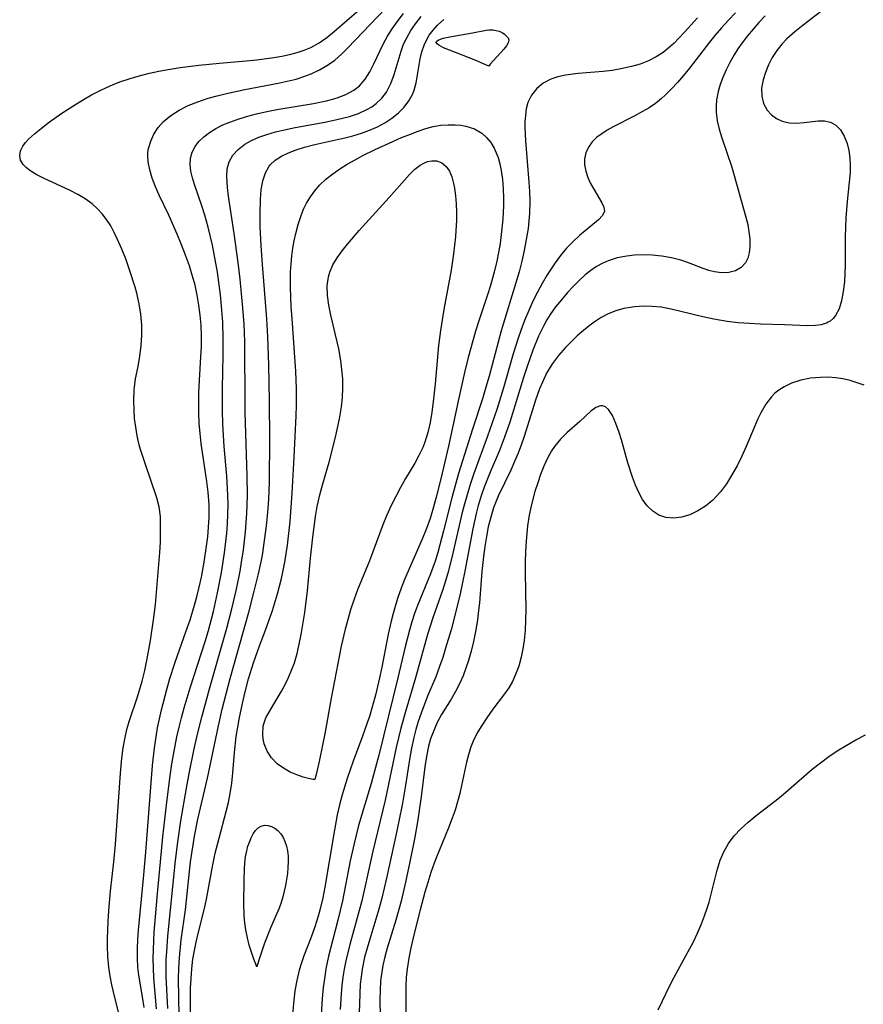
# Model space of a CAD drawing. Header units: inches. Extents: x 1073367 to 1082519, y 1569854 to 1574957.
# Tile 296 of 565: x 1080438 to 1080583, y 1571847 to 1572017. Entities that reach past the tile are written whole.
import ezdxf

# ---------------------------------------------------------------- set-up
doc = ezdxf.new("R2010")
doc.units = ezdxf.units.IN
doc.header["$MEASUREMENT"] = 0
doc.layers.add('CGG_CurvaNivelLidar_v1', color=7, linetype='Continuous', lineweight=30, true_color=0x008008)

msp = doc.modelspace()

# ---------------------------------------------------------------- linework, layer by layer
at = {"layer": 'CGG_CurvaNivelLidar_v1'}
for points in [[(1080454.6159, 1571845.9752, 75.5), (1080453.9114, 1571848.6773, 75.5), (1080453.4582, 1571850.6239, 75.5), (1080453.1698, 1571852.1365, 75.5), (1080452.9475, 1571853.6791, 75.5), (1080452.7882, 1571855.5126, 75.5), (1080452.7188, 1571857.3722, 75.5), (1080452.7111, 1571858.5128, 75.5), (1080452.8064, 1571861.5569, 75.5), (1080452.9367, 1571863.4622, 75.5), (1080453.2485, 1571866.7827, 75.5), (1080453.8011, 1571871.8364, 75.5), (1080454.0906, 1571874.8679, 75.5), (1080454.4567, 1571879.7181, 75.5), (1080454.9373, 1571887.1477, 75.5), (1080455.186, 1571889.7503, 75.5), (1080455.4224, 1571891.5237, 75.5), (1080455.7372, 1571893.2759, 75.5), (1080456.0643, 1571894.675, 75.5), (1080456.4546, 1571896.0548, 75.5), (1080457.8962, 1571900.3034, 75.5), (1080458.708, 1571903.0287, 75.5), (1080459.1577, 1571904.8413, 75.5), (1080459.5202, 1571906.5649, 75.5), (1080460.1264, 1571910.0462, 75.5), (1080460.6625, 1571913.5818, 75.5), (1080460.9861, 1571916.2751, 75.5), (1080461.7363, 1571925.2262, 75.5), (1080461.8432, 1571927.001, 75.5), (1080461.8823, 1571928.3959, 75.5), (1080461.8855, 1571929.7637, 75.5), (1080461.8329, 1571931.4481, 75.5), (1080461.6373, 1571933.0805, 75.5), (1080461.2423, 1571934.6301, 75.5), (1080459.1995, 1571940.5615, 75.5), (1080458.419, 1571943.0071, 75.5), (1080458.1915, 1571943.8158, 75.5), (1080457.8369, 1571945.3341, 75.5), (1080457.5776, 1571946.8465, 75.5), (1080457.399, 1571948.3689, 75.5), (1080457.2941, 1571949.8924, 75.5), (1080457.2595, 1571951.4082, 75.5), (1080457.3264, 1571953.2662, 75.5), (1080457.4263, 1571954.2217, 75.5), (1080457.5689, 1571955.1673, 75.5), (1080457.9826, 1571957.2955, 75.5), (1080458.2878, 1571959.0845, 75.5), (1080458.5112, 1571960.9076, 75.5), (1080458.6307, 1571962.7497, 75.5), (1080458.6209, 1571964.4616, 75.5), (1080458.4708, 1571966.3158, 75.5), (1080458.188, 1571968.1518, 75.5), (1080457.7723, 1571969.9525, 75.5), (1080457.464, 1571970.9978, 75.5), (1080456.5594, 1571973.7984, 75.5), (1080455.8533, 1571975.864, 75.5), (1080455.1797, 1571977.5742, 75.5), (1080454.4481, 1571979.2462, 75.5), (1080453.8819, 1571980.4461, 75.5), (1080453.2666, 1571981.6043, 75.5), (1080452.5673, 1571982.7022, 75.5), (1080451.813, 1571983.6572, 75.5), (1080450.9669, 1571984.5432, 75.5), (1080450.0408, 1571985.3596, 75.5), (1080448.8595, 1571986.2317, 75.5), (1080447.6015, 1571987.0064, 75.5), (1080446.2538, 1571987.7058, 75.5), (1080441.6617, 1571989.7835, 75.5), (1080440.5024, 1571990.3775, 75.5), (1080439.469, 1571991.0083, 75.5), (1080438.7467, 1571991.567, 75.5), (1080438.1705, 1571992.1695, 75.5), (1080437.7263, 1571992.9252, 75.5), (1080437.5587, 1571993.7221, 75.5), (1080437.6913, 1571994.5268, 75.5), (1080438.0851, 1571995.3308, 75.5), (1080438.5372, 1571995.9409, 75.5), (1080439.0945, 1571996.5471, 75.5), (1080440.0992, 1571997.4717, 75.5), (1080441.2466, 1571998.4024, 75.5), (1080442.4955, 1571999.3412, 75.5), (1080444.8606, 1572001.0113, 75.5), (1080447.3678, 1572002.6476, 75.5), (1080448.3998, 1572003.2743, 75.5), (1080449.9641, 1572004.1621, 75.5), (1080451.564, 1572004.9915, 75.5), (1080453.1972, 1572005.7523, 75.5), (1080454.8648, 1572006.4295, 75.5), (1080456.6151, 1572007.0245, 75.5), (1080458.3956, 1572007.5315, 75.5), (1080459.9736, 1572007.9163, 75.5), (1080461.5643, 1572008.2545, 75.5), (1080463.1647, 1572008.5518, 75.5), (1080465.2717, 1572008.8882, 75.5), (1080468.4602, 1572009.3054, 75.5), (1080472.067, 1572009.6667, 75.5), (1080476.6722, 1572010.0581, 75.5), (1080478.4782, 1572010.2448, 75.5), (1080481.4136, 1572010.6342, 75.5), (1080482.7775, 1572010.8694, 75.5), (1080484.1166, 1572011.1513, 75.5), (1080485.4242, 1572011.4939, 75.5), (1080486.6337, 1572011.892, 75.5), (1080487.7991, 1572012.3761, 75.5), (1080489.2544, 1572013.1668, 75.5), (1080490.5952, 1572014.0988, 75.5), (1080491.9196, 1572015.1688, 75.5), (1080498.2817, 1572020.7443, 75.5)], [(1080459.0349, 1571846.7043, 75), (1080458.7619, 1571848.5486, 75), (1080458.1246, 1571852.2921, 75), (1080457.9598, 1571853.6722, 75), (1080457.8685, 1571855.2447, 75), (1080457.8679, 1571856.8408, 75), (1080457.9371, 1571858.4475, 75), (1080458.0556, 1571860.0631, 75), (1080458.9393, 1571868.9465, 75), (1080459.3533, 1571873.4978, 75), (1080460.496, 1571888.4701, 75), (1080460.8169, 1571891.5099, 75), (1080461.0974, 1571893.4352, 75), (1080461.3681, 1571894.9457, 75), (1080462.0451, 1571898.0773, 75), (1080462.9558, 1571901.5821, 75), (1080463.4997, 1571903.4567, 75), (1080464.3381, 1571906.1372, 75), (1080464.7862, 1571907.4671, 75), (1080466.2501, 1571911.537, 75), (1080466.9604, 1571913.616, 75), (1080467.7304, 1571916.1077, 75), (1080468.1345, 1571917.5582, 75), (1080468.557, 1571919.2675, 75), (1080468.9309, 1571920.9882, 75), (1080469.4051, 1571923.5289, 75), (1080469.8214, 1571926.3045, 75), (1080470.0146, 1571927.9534, 75), (1080470.16, 1571929.6032, 75), (1080470.2468, 1571931.2527, 75), (1080470.2656, 1571932.3516, 75), (1080470.2483, 1571933.4494, 75), (1080470.1021, 1571935.6124, 75), (1080469.874, 1571937.4837, 75), (1080468.8673, 1571944.0125, 75), (1080468.6794, 1571945.7743, 75), (1080468.552, 1571947.5457, 75), (1080468.4794, 1571949.3234, 75), (1080468.4593, 1571951.1047, 75), (1080468.4921, 1571952.8868, 75), (1080468.8411, 1571958.9827, 75), (1080468.9114, 1571960.7914, 75), (1080468.9272, 1571962.5999, 75), (1080468.8618, 1571964.4548, 75), (1080468.7175, 1571966.1931, 75), (1080468.4974, 1571967.9249, 75), (1080468.202, 1571969.6472, 75), (1080467.8269, 1571971.3563, 75), (1080467.2367, 1571973.4872, 75), (1080466.8597, 1571974.6601, 75), (1080466.2035, 1571976.5002, 75), (1080465.4917, 1571978.3229, 75), (1080464.7419, 1571980.1291, 75), (1080463.282, 1571983.4147, 75), (1080461.6462, 1571986.8541, 75), (1080461, 1571988.3302, 75), (1080460.441, 1571989.7881, 75), (1080460.0025, 1571991.2198, 75), (1080459.7263, 1571992.615, 75), (1080459.6609, 1571993.686, 75), (1080459.7026, 1571994.2968, 75), (1080459.8076, 1571994.9395, 75), (1080460.1767, 1571996.1982, 75), (1080460.7374, 1571997.4123, 75), (1080461.4762, 1571998.5564, 75), (1080462.3909, 1571999.6009, 75), (1080463.6458, 1572000.6416, 75), (1080465.0802, 1572001.5409, 75), (1080466.6479, 1572002.3229, 75), (1080468.3151, 1572003.0025, 75), (1080470.0918, 1572003.5988, 75), (1080471.6461, 1572004.0422, 75), (1080473.2284, 1572004.4391, 75), (1080476.4427, 1572005.1239, 75), (1080482.1545, 1572006.1841, 75), (1080483.7162, 1572006.5239, 75), (1080485.248, 1572006.9142, 75), (1080486.587, 1572007.3241, 75), (1080487.8844, 1572007.8109, 75), (1080489.3084, 1572008.4847, 75), (1080490.6603, 1572009.2796, 75), (1080491.9331, 1572010.1915, 75), (1080493.103, 1572011.1958, 75), (1080494.2173, 1572012.2789, 75), (1080500.6417, 1572019.0163, 75)], [(1080461.1797, 1571846.475, 74.5), (1080460.7252, 1571851.8614, 74.5), (1080460.6431, 1571853.5166, 74.5), (1080460.6222, 1571855.1809, 74.5), (1080460.6462, 1571856.696, 74.5), (1080460.7862, 1571859.7318, 74.5), (1080460.9841, 1571862.3836, 74.5), (1080461.334, 1571866.3982, 74.5), (1080461.8367, 1571871.8594, 74.5), (1080462.2696, 1571876.1676, 74.5), (1080462.9505, 1571882.144, 74.5), (1080463.5448, 1571886.7072, 74.5), (1080463.8451, 1571888.7544, 74.5), (1080464.376, 1571891.8725, 74.5), (1080464.6862, 1571893.422, 74.5), (1080465.0617, 1571895.0756, 74.5), (1080465.4779, 1571896.7199, 74.5), (1080465.9544, 1571898.4422, 74.5), (1080466.9905, 1571901.8653, 74.5), (1080469.5789, 1571909.8724, 74.5), (1080470.1325, 1571911.7479, 74.5), (1080470.9974, 1571915.0363, 74.5), (1080471.7094, 1571918.2467, 74.5), (1080472.3783, 1571921.7566, 74.5), (1080472.9103, 1571925.1595, 74.5), (1080473.2923, 1571928.5375, 74.5), (1080473.4192, 1571930.1859, 74.5), (1080473.4996, 1571931.8355, 74.5), (1080473.5248, 1571933.4857, 74.5), (1080473.4887, 1571935.1156, 74.5), (1080473.2837, 1571938.3754, 74.5), (1080472.8422, 1571943.5376, 74.5), (1080472.6339, 1571947.3636, 74.5), (1080472.569, 1571949.7033, 74.5), (1080472.5524, 1571953.5192, 74.5), (1080472.6744, 1571959.2546, 74.5), (1080472.6929, 1571962.1264, 74.5), (1080472.6049, 1571964.9554, 74.5), (1080472.4009, 1571967.7402, 74.5), (1080472.1987, 1571969.7088, 74.5), (1080471.6772, 1571973.6145, 74.5), (1080471.1448, 1571976.6959, 74.5), (1080470.8236, 1571978.2658, 74.5), (1080470.0868, 1571981.3613, 74.5), (1080469.5052, 1571983.4434, 74.5), (1080469.0522, 1571984.8746, 74.5), (1080467.7138, 1571988.7018, 74.5), (1080467.358, 1571989.8611, 74.5), (1080467.0959, 1571990.9899, 74.5), (1080466.9647, 1571992.1457, 74.5), (1080467.029, 1571993.2563, 74.5), (1080467.3202, 1571994.2926, 74.5), (1080467.8246, 1571995.2608, 74.5), (1080468.496, 1571996.1248, 74.5), (1080469.3173, 1571996.9168, 74.5), (1080470.3193, 1571997.68, 74.5), (1080471.4337, 1571998.3698, 74.5), (1080472.6407, 1571998.9857, 74.5), (1080473.8323, 1571999.4921, 74.5), (1080475.0757, 1571999.9452, 74.5), (1080476.7171, 1572000.4609, 74.5), (1080478.4058, 1572000.9093, 74.5), (1080480.2155, 1572001.3075, 74.5), (1080481.9557, 1572001.6307, 74.5), (1080488.2426, 1572002.6813, 74.5), (1080490.738, 1572003.2202, 74.5), (1080492.3591, 1572003.684, 74.5), (1080493.8702, 1572004.2638, 74.5), (1080495.2334, 1572005.0036, 74.5), (1080496.1871, 1572005.7458, 74.5), (1080497.195, 1572006.897, 74.5), (1080497.9864, 1572008.1541, 74.5), (1080498.6846, 1572009.5229, 74.5), (1080500.3356, 1572013.0202, 74.5), (1080501.0497, 1572014.3028, 74.5), (1080501.8415, 1572015.5608, 74.5), (1080502.7012, 1572016.7906, 74.5), (1080503.8174, 1572018.2271, 74.5)], [(1080463.1111, 1571846.5396, 74), (1080462.8443, 1571852.0483, 74), (1080462.8299, 1571853.4926, 74), (1080462.8629, 1571854.9416, 74), (1080462.9368, 1571856.3908, 74), (1080463.1457, 1571859.0385, 74), (1080464.4524, 1571872.0568, 74), (1080464.8353, 1571875.263, 74), (1080465.3775, 1571878.9274, 74), (1080466.3244, 1571884.5398, 74), (1080466.8546, 1571887.4027, 74), (1080467.6094, 1571891.0515, 74), (1080468.2563, 1571893.8739, 74), (1080468.9941, 1571896.8086, 74), (1080470.3202, 1571901.7261, 74), (1080473.3108, 1571912.1731, 74), (1080474.1624, 1571915.4741, 74), (1080474.9637, 1571918.9162, 74), (1080475.5922, 1571921.9808, 74), (1080475.8673, 1571923.5413, 74), (1080476.1822, 1571925.6535, 74), (1080476.5352, 1571928.797, 74), (1080476.7626, 1571931.9511, 74), (1080476.8519, 1571935.0836, 74), (1080476.8331, 1571938.4298, 74), (1080476.5016, 1571949.3951, 74), (1080476.4545, 1571952.4141, 74), (1080476.4222, 1571959.6118, 74), (1080476.3887, 1571961.6085, 74), (1080476.2772, 1571964.5913, 74), (1080476.0839, 1571967.4442, 74), (1080475.9253, 1571969.2738, 74), (1080475.6061, 1571972.3806, 74), (1080475.2657, 1571975.2621, 74), (1080474.6014, 1571980.2799, 74), (1080473.594, 1571986.726, 74), (1080473.4012, 1571988.2266, 74), (1080473.283, 1571990.0922, 74), (1080473.3707, 1571991.4159, 74), (1080473.6896, 1571992.6317, 74), (1080474.3381, 1571993.7757, 74), (1080475.2647, 1571994.7814, 74), (1080476.4141, 1571995.6529, 74), (1080477.5628, 1571996.3021, 74), (1080478.8206, 1571996.8582, 74), (1080480.2325, 1571997.3528, 74), (1080481.7143, 1571997.7755, 74), (1080483.246, 1571998.1443, 74), (1080485.1272, 1571998.5361, 74), (1080490.2289, 1571999.4796, 74), (1080492.0852, 1571999.8569, 74), (1080493.2932, 1572000.1388, 74), (1080494.4686, 1572000.457, 74), (1080496.0264, 1572000.9809, 74), (1080497.4727, 1572001.6345, 74), (1080498.3203, 1572002.1366, 74), (1080499.1005, 1572002.7083, 74), (1080500.0623, 1572003.6225, 74), (1080500.8559, 1572004.6669, 74), (1080501.5971, 1572006.1289, 74), (1080502.1647, 1572007.7239, 74), (1080503.3828, 1572011.7377, 74), (1080503.8273, 1572012.9021, 74), (1080504.4078, 1572014.1168, 74), (1080505.09, 1572015.2916, 74), (1080505.8618, 1572016.424, 74), (1080506.8614, 1572017.6832, 74)], [(1080554.5328, 1572017.5024, 73.5), (1080552.3567, 1572015.0673, 73.5), (1080551.2639, 1572013.8856, 73.5), (1080550.5027, 1572013.1204, 73.5), (1080549.715, 1572012.3958, 73.5), (1080548.6093, 1572011.5108, 73.5), (1080547.4317, 1572010.7405, 73.5), (1080546.0767, 1572010.0579, 73.5), (1080544.6468, 1572009.5076, 73.5), (1080543.1603, 1572009.0652, 73.5), (1080541.3338, 1572008.6532, 73.5), (1080539.7945, 1572008.3938, 73.5), (1080538.2433, 1572008.2, 73.5), (1080533.9596, 1572007.8522, 73.5), (1080531.7337, 1572007.5831, 73.5), (1080530.4379, 1572007.3112, 73.5), (1080529.2297, 1572006.9105, 73.5), (1080527.9204, 1572006.2092, 73.5), (1080526.8028, 1572005.2851, 73.5), (1080525.9038, 1572004.15, 73.5), (1080525.2684, 1572002.8399, 73.5), (1080524.9855, 1572001.7812, 73.5), (1080524.8277, 1572000.6541, 73.5), (1080524.7579, 1571999.4704, 73.5), (1080524.7452, 1571998.5011, 73.5), (1080524.8279, 1571996.2498, 73.5), (1080525.4264, 1571989.1194, 73.5), (1080525.5303, 1571987.4885, 73.5), (1080525.5853, 1571985.8569, 73.5), (1080525.5475, 1571983.7129, 73.5), (1080525.4507, 1571982.4204, 73.5), (1080525.3017, 1571981.1326, 73.5), (1080524.9984, 1571979.2264, 73.5), (1080524.6222, 1571977.3294, 73.5), (1080524.2056, 1571975.4951, 73.5), (1080523.7373, 1571973.6714, 73.5), (1080523.3529, 1571972.3233, 73.5), (1080520.6624, 1571963.4404, 73.5), (1080518.5764, 1571955.6332, 73.5), (1080518.0319, 1571953.7216, 73.5), (1080517.4091, 1571951.7236, 73.5), (1080515.6811, 1571946.5022, 73.5), (1080513.3147, 1571938.8741, 73.5), (1080512.2094, 1571934.8946, 73.5), (1080510.7152, 1571928.9344, 73.5), (1080509.713, 1571925.2239, 73.5), (1080509.252, 1571923.7244, 73.5), (1080508.4827, 1571921.546, 73.5), (1080506.241, 1571916.1017, 73.5), (1080505.7255, 1571914.7021, 73.5), (1080505.2571, 1571913.2832, 73.5), (1080504.8336, 1571911.8429, 73.5), (1080504.084, 1571908.9251, 73.5), (1080502.8369, 1571903.5887, 73.5), (1080499.5409, 1571890.2782, 73.5), (1080498.2065, 1571885.3682, 73.5), (1080496.0526, 1571878.0905, 73.5), (1080495.2675, 1571875.0379, 73.5), (1080494.6174, 1571872.0263, 73.5), (1080493.2532, 1571865.101, 73.5), (1080492.4625, 1571861.7808, 73.5), (1080491.5899, 1571858.4709, 73.5), (1080490.8694, 1571855.5502, 73.5), (1080490.4212, 1571853.3752, 73.5), (1080490.2062, 1571852.0633, 73.5), (1080489.9586, 1571850.1784, 73.5), (1080489.7661, 1571848.2834, 73.5), (1080489.5074, 1571844.4742, 73.5)], [(1080561.0845, 1572018.3461, 74), (1080559.873, 1572017.0758, 74), (1080558.6924, 1572015.7755, 74), (1080557.5577, 1572014.4521, 74), (1080556.6036, 1572013.2655, 74), (1080553.1782, 1572008.8117, 74), (1080552.1135, 1572007.5129, 74), (1080551.0867, 1572006.3345, 74), (1080550.0312, 1572005.2034, 74), (1080548.9446, 1572004.1307, 74), (1080548.3297, 1572003.5706, 74), (1080547.2678, 1572002.7102, 74), (1080546.183, 1572001.9647, 74), (1080545.0537, 1572001.2857, 74), (1080543.6079, 1572000.5012, 74), (1080539.9937, 1571998.6765, 74), (1080538.9775, 1571998.109, 74), (1080538.0063, 1571997.4853, 74), (1080537.1308, 1571996.8078, 74), (1080536.3778, 1571996.0652, 74), (1080535.72, 1571995.1594, 74), (1080535.264, 1571994.1818, 74), (1080535.0321, 1571993.1544, 74), (1080535.0412, 1571992.0882, 74), (1080535.2535, 1571991.0127, 74), (1080535.6201, 1571989.9485, 74), (1080536.1001, 1571988.9091, 74), (1080536.643, 1571987.9154, 74), (1080538.055, 1571985.563, 74), (1080538.3903, 1571984.8136, 74), (1080538.4624, 1571984.1269, 74), (1080538.1251, 1571983.3837, 74), (1080537.4269, 1571982.6384, 74), (1080534.1909, 1571979.9442, 74), (1080533.0011, 1571978.8465, 74), (1080531.941, 1571977.7161, 74), (1080530.9243, 1571976.4863, 74), (1080529.9526, 1571975.1761, 74), (1080528.6226, 1571973.1483, 74), (1080527.7504, 1571971.6636, 74), (1080526.9225, 1571970.138, 74), (1080526.1403, 1571968.5782, 74), (1080525.4085, 1571966.9874, 74), (1080524.692, 1571965.2673, 74), (1080524.0336, 1571963.5202, 74), (1080523.5735, 1571962.1913, 74), (1080522.7276, 1571959.506, 74), (1080521.0473, 1571953.6307, 74), (1080519.8982, 1571949.8778, 74), (1080518.3222, 1571945.2873, 74), (1080515.9614, 1571938.8547, 74), (1080515.3161, 1571936.9796, 74), (1080514.7598, 1571935.1953, 74), (1080514.2563, 1571933.3957, 74), (1080513.873, 1571931.8786, 74), (1080512.3182, 1571925.0787, 74), (1080511.5497, 1571922.0458, 74), (1080511.0989, 1571920.4948, 74), (1080510.568, 1571918.8548, 74), (1080508.8651, 1571913.9713, 74), (1080507.963, 1571911.0942, 74), (1080505.8852, 1571903.6107, 74), (1080504.1859, 1571897.974, 74), (1080503.3415, 1571894.9403, 74), (1080502.5494, 1571891.5852, 74), (1080500.617, 1571882.4893, 74), (1080498.4912, 1571873.7003, 74), (1080496.5899, 1571865.1386, 74), (1080495.8223, 1571862.1683, 74), (1080494.5262, 1571857.6134, 74), (1080493.826, 1571854.7842, 74), (1080493.5458, 1571853.357, 74), (1080493.3299, 1571851.9436, 74), (1080493.1647, 1571850.521, 74), (1080493.0389, 1571849.091, 74), (1080492.8803, 1571846.3478, 74)], [(1080566.2451, 1572017.8056, 74.5), (1080565.143, 1572016.6689, 74.5), (1080564.1221, 1572015.5407, 74.5), (1080563.1495, 1572014.3782, 74.5), (1080562.2372, 1572013.1771, 74.5), (1080561.5248, 1572012.1337, 74.5), (1080560.8602, 1572011.0658, 74.5), (1080560.1337, 1572009.7818, 74.5), (1080559.4755, 1572008.4766, 74.5), (1080558.8973, 1572007.153, 74.5), (1080558.4605, 1572005.9556, 74.5), (1080558.1119, 1572004.7477, 74.5), (1080557.8404, 1572003.33, 74.5), (1080557.7545, 1572002.2569, 74.5), (1080557.7736, 1572001.1774, 74.5), (1080557.9588, 1571999.7128, 74.5), (1080558.2867, 1571998.2449, 74.5), (1080558.7131, 1571996.772, 74.5), (1080560.4411, 1571991.6909, 74.5), (1080560.8784, 1571990.2808, 74.5), (1080562.9048, 1571983.0879, 74.5), (1080563.2017, 1571981.8015, 74.5), (1080563.4239, 1571980.5403, 74.5), (1080563.5572, 1571979.3187, 74.5), (1080563.5787, 1571977.9523, 74.5), (1080563.473, 1571976.9194, 74.5), (1080563.2342, 1571975.9868, 74.5), (1080562.8344, 1571975.1822, 74.5), (1080562.0831, 1571974.3934, 74.5), (1080561.1034, 1571973.8414, 74.5), (1080559.9576, 1571973.5273, 74.5), (1080558.6689, 1571973.4643, 74.5), (1080557.4733, 1571973.6254, 74.5), (1080556.4905, 1571973.8775, 74.5), (1080555.4943, 1571974.2109, 74.5), (1080552.978, 1571975.1975, 74.5), (1080551.6636, 1571975.6588, 74.5), (1080550.0479, 1571976.0799, 74.5), (1080548.3754, 1571976.3651, 74.5), (1080546.7159, 1571976.5187, 74.5), (1080545.0441, 1571976.5569, 74.5), (1080543.6774, 1571976.502, 74.5), (1080542.3252, 1571976.3609, 74.5), (1080540.6967, 1571976.0498, 74.5), (1080539.1297, 1571975.5608, 74.5), (1080538.0999, 1571975.1058, 74.5), (1080537.114, 1571974.5573, 74.5), (1080536.1226, 1571973.8854, 74.5), (1080535.1757, 1571973.1337, 74.5), (1080534.1109, 1571972.17, 74.5), (1080533.0873, 1571971.1393, 74.5), (1080532.0968, 1571970.0592, 74.5), (1080531.0551, 1571968.8438, 74.5), (1080530.0618, 1571967.582, 74.5), (1080529.1366, 1571966.2651, 74.5), (1080528.5629, 1571965.3436, 74.5), (1080528.0288, 1571964.395, 74.5), (1080527.1111, 1571962.5215, 74.5), (1080526.12, 1571960.1325, 74.5), (1080525.0604, 1571957.1543, 74.5), (1080524.5062, 1571955.4136, 74.5), (1080522.6298, 1571949.1962, 74.5), (1080522.147, 1571947.7003, 74.5), (1080521.2456, 1571945.0931, 74.5), (1080520.3681, 1571942.8078, 74.5), (1080518.763, 1571939.0725, 74.5), (1080517.7196, 1571936.4734, 74.5), (1080517.2528, 1571935.1525, 74.5), (1080516.6919, 1571933.3256, 74.5), (1080516.3367, 1571931.9753, 74.5), (1080515.746, 1571929.3183, 74.5), (1080514.3748, 1571922.0191, 74.5), (1080513.5802, 1571918.1007, 74.5), (1080512.8492, 1571915.038, 74.5), (1080512.0153, 1571911.8968, 74.5), (1080511.0759, 1571908.7005, 74.5), (1080510.5658, 1571907.1271, 74.5), (1080510.0254, 1571905.5684, 74.5), (1080509.3565, 1571903.7878, 74.5), (1080507.971, 1571900.4283, 74.5), (1080506.8503, 1571897.5285, 74.5), (1080506.3483, 1571896.0569, 74.5), (1080505.9395, 1571894.7009, 74.5), (1080505.5805, 1571893.33, 74.5), (1080505.1688, 1571891.433, 74.5), (1080504.8275, 1571889.5174, 74.5), (1080504.1957, 1571885.4393, 74.5), (1080503.6002, 1571881.9894, 74.5), (1080502.9795, 1571878.8713, 74.5), (1080502.4531, 1571876.4168, 74.5), (1080500.8502, 1571869.0275, 74.5), (1080500.0448, 1571865.5723, 74.5), (1080499.5427, 1571863.6753, 74.5), (1080497.9618, 1571858.52, 74.5), (1080497.5026, 1571856.9506, 74.5), (1080497.0914, 1571855.3725, 74.5), (1080496.6711, 1571853.3359, 74.5), (1080496.4811, 1571852.0332, 74.5), (1080496.3451, 1571850.7213, 74.5), (1080496.2373, 1571849.0778, 74.5), (1080496.151, 1571845.7658, 74.5)], [(1080575.7473, 1572018.4992, 75), (1080572.7713, 1572016.2276, 75), (1080571.3286, 1572015.0719, 75), (1080569.9727, 1572013.8528, 75), (1080569.1123, 1572012.9467, 75), (1080568.2249, 1572011.8228, 75), (1080567.4454, 1572010.6059, 75), (1080566.7903, 1572009.3452, 75), (1080566.2608, 1572008.0641, 75), (1080565.8669, 1572006.7856, 75), (1080565.6093, 1572005.3468, 75), (1080565.6199, 1572003.9723, 75), (1080565.9536, 1572002.6998, 75), (1080566.5779, 1572001.5675, 75), (1080567.296, 1572000.7584, 75), (1080568.1587, 1572000.1081, 75), (1080569.1408, 1571999.6469, 75), (1080570.3565, 1571999.3783, 75), (1080571.6417, 1571999.3193, 75), (1080572.9444, 1571999.4026, 75), (1080575.3637, 1571999.6891, 75), (1080576.4633, 1571999.7043, 75), (1080577.4685, 1571999.5003, 75), (1080578.4035, 1571998.9591, 75), (1080579.2038, 1571998.1251, 75), (1080579.8642, 1571997.0606, 75), (1080580.3704, 1571995.8136, 75), (1080580.6736, 1571994.5993, 75), (1080580.8468, 1571993.2991, 75), (1080580.8971, 1571992.0513, 75), (1080580.8647, 1571990.7617, 75), (1080580.7455, 1571989.1446, 75), (1080580.3911, 1571985.8115, 75), (1080580.1415, 1571982.97, 75), (1080580.0688, 1571981.3156, 75), (1080580.0389, 1571979.6581, 75), (1080580.0161, 1571974.7491, 75), (1080579.8941, 1571971.9146, 75), (1080579.7082, 1571970.2332, 75), (1080579.4076, 1571968.6691, 75), (1080578.9698, 1571967.2685, 75), (1080578.3605, 1571966.0913, 75), (1080577.936, 1571965.5695, 75), (1080577.4314, 1571965.151, 75), (1080577.1114, 1571964.9596, 75), (1080576.7884, 1571964.8068, 75), (1080575.8871, 1571964.528, 75), (1080574.8891, 1571964.3812, 75), (1080573.5393, 1571964.3376, 75), (1080569.6009, 1571964.4936, 75), (1080565.4078, 1571964.6162, 75), (1080563.5016, 1571964.7139, 75), (1080561.5853, 1571964.8616, 75), (1080559.6711, 1571965.0792, 75), (1080557.3715, 1571965.4724, 75), (1080555.4877, 1571965.8898, 75), (1080550.003, 1571967.2342, 75), (1080548.245, 1571967.5522, 75), (1080546.7377, 1571967.6958, 75), (1080545.2353, 1571967.7174, 75), (1080543.7482, 1571967.6208, 75), (1080543.25, 1571967.5609, 75), (1080541.8299, 1571967.3092, 75), (1080540.4523, 1571966.9324, 75), (1080539.133, 1571966.4137, 75), (1080537.9095, 1571965.758, 75), (1080536.7353, 1571964.9864, 75), (1080535.7808, 1571964.2795, 75), (1080534.8472, 1571963.5253, 75), (1080533.7756, 1571962.5832, 75), (1080532.7379, 1571961.594, 75), (1080531.7377, 1571960.5652, 75), (1080530.5642, 1571959.2374, 75), (1080529.5007, 1571957.8266, 75), (1080528.5653, 1571956.2749, 75), (1080527.7656, 1571954.6292, 75), (1080527.2851, 1571953.4653, 75), (1080526.5913, 1571951.53, 75), (1080524.6219, 1571945.2608, 75), (1080524.14, 1571943.8865, 75), (1080523.5686, 1571942.3863, 75), (1080522.9566, 1571940.9075, 75), (1080522.3049, 1571939.4529, 75), (1080520.1545, 1571934.9606, 75), (1080519.3468, 1571932.9403, 75), (1080518.8456, 1571931.3165, 75), (1080518.4394, 1571929.6568, 75), (1080518.1069, 1571927.9702, 75), (1080517.8318, 1571926.2638, 75), (1080517.6013, 1571924.5434, 75), (1080517.3251, 1571921.9587, 75), (1080516.9029, 1571916.5503, 75), (1080516.7157, 1571914.7571, 75), (1080516.5512, 1571913.5427, 75), (1080516.2241, 1571911.569, 75), (1080515.887, 1571909.8797, 75), (1080515.4923, 1571908.2104, 75), (1080515.0277, 1571906.5681, 75), (1080514.584, 1571905.2468, 75), (1080514.0773, 1571903.9542, 75), (1080513.4487, 1571902.5804, 75), (1080512.7552, 1571901.2433, 75), (1080512.013, 1571899.9399, 75), (1080510.3852, 1571897.2422, 75), (1080509.6345, 1571895.8713, 75), (1080509.1874, 1571894.9246, 75), (1080508.7928, 1571893.9537, 75), (1080508.4818, 1571893.0487, 75), (1080508.1304, 1571891.7834, 75), (1080507.7666, 1571890.0171, 75), (1080507.4931, 1571888.2145, 75), (1080506.9191, 1571883.5335, 75), (1080506.2509, 1571879.0775, 75), (1080505.7307, 1571876.1106, 75), (1080504.8414, 1571871.5725, 75), (1080504.0433, 1571867.8333, 75), (1080503.3812, 1571865.0424, 75), (1080502.4858, 1571861.785, 75), (1080500.9908, 1571856.9584, 75), (1080500.5743, 1571855.4724, 75), (1080500.2265, 1571853.9767, 75), (1080500.0364, 1571852.8932, 75), (1080499.8545, 1571851.3076, 75), (1080499.759, 1571849.7059, 75), (1080499.7251, 1571848.0915, 75), (1080499.8089, 1571841.9842, 75)], [(1080465.0734, 1571845.2169, 73.5), (1080464.9752, 1571851.6824, 73.5), (1080465.012, 1571853.475, 73.5), (1080465.1206, 1571855.2616, 73.5), (1080465.4569, 1571858.3952, 73.5), (1080466.1495, 1571863.5606, 73.5), (1080467.0529, 1571871.8258, 73.5), (1080467.4747, 1571874.8047, 73.5), (1080467.7322, 1571876.2847, 73.5), (1080468.3267, 1571879.2288, 73.5), (1080469.9445, 1571886.2736, 73.5), (1080471.8491, 1571895.2908, 73.5), (1080472.5287, 1571898.193, 73.5), (1080473.8849, 1571903.4634, 73.5), (1080477.0977, 1571914.9485, 73.5), (1080478.0479, 1571918.5546, 73.5), (1080478.7798, 1571921.5172, 73.5), (1080479.2278, 1571923.5851, 73.5), (1080479.4477, 1571924.765, 73.5), (1080479.7227, 1571926.4494, 73.5), (1080480.1605, 1571929.838, 73.5), (1080480.3279, 1571931.5399, 73.5), (1080480.4777, 1571933.5108, 73.5), (1080480.5906, 1571935.716, 73.5), (1080480.6491, 1571937.6156, 73.5), (1080480.7277, 1571944.6333, 73.5), (1080480.6855, 1571951.4316, 73.5), (1080480.5851, 1571957.5175, 73.5), (1080480.4102, 1571962.4529, 73.5), (1080480.2102, 1571965.5417, 73.5), (1080479.4509, 1571974.8913, 73.5), (1080479.2346, 1571978.1704, 73.5), (1080479.0805, 1571981.4047, 73.5), (1080479.0462, 1571983.5868, 73.5), (1080479.1101, 1571986.1608, 73.5), (1080479.2463, 1571987.7996, 73.5), (1080479.5095, 1571989.3352, 73.5), (1080479.9571, 1571990.7305, 73.5), (1080480.6022, 1571991.8626, 73.5), (1080480.7401, 1571992.0375, 73.5), (1080481.6315, 1571992.8935, 73.5), (1080482.716, 1571993.6052, 73.5), (1080483.9491, 1571994.2037, 73.5), (1080485.2952, 1571994.7137, 73.5), (1080486.7254, 1571995.1546, 73.5), (1080488.5145, 1571995.6148, 73.5), (1080493.6981, 1571996.783, 73.5), (1080495.0549, 1571997.1278, 73.5), (1080496.5289, 1571997.5601, 73.5), (1080497.9557, 1571998.068, 73.5), (1080499.3039, 1571998.6655, 73.5), (1080500.5777, 1571999.3565, 73.5), (1080501.7637, 1572000.1379, 73.5), (1080502.8946, 1572001.0529, 73.5), (1080503.8933, 1572002.0598, 73.5), (1080504.7364, 1572003.1545, 73.5), (1080505.3922, 1572004.338, 73.5), (1080505.6432, 1572004.9736, 73.5), (1080506.0013, 1572006.2778, 73.5), (1080506.2439, 1572007.6314, 73.5), (1080506.6748, 1572010.3905, 73.5), (1080506.9583, 1572011.5944, 73.5), (1080507.3563, 1572012.7614, 73.5), (1080507.7626, 1572013.627, 73.5), (1080508.2521, 1572014.4552, 73.5), (1080508.9175, 1572015.3677, 73.5), (1080509.6778, 1572016.2202, 73.5), (1080510.7425, 1572017.1947, 73.5)], [(1080466.968, 1571842.2101, 73), (1080467.0142, 1571848.3284, 73), (1080467.0544, 1571850.0383, 73), (1080467.1297, 1571851.7394, 73), (1080467.2562, 1571853.4068, 73), (1080467.4585, 1571855.0584, 73), (1080467.7063, 1571856.5413, 73), (1080468.0044, 1571858.0109, 73), (1080468.3423, 1571859.4664, 73), (1080469.4524, 1571863.7819, 73), (1080469.8029, 1571865.4276, 73), (1080470.8925, 1571871.3175, 73), (1080471.3169, 1571873.3525, 73), (1080471.9696, 1571875.9423, 73), (1080473.212, 1571880.5455, 73), (1080473.5758, 1571882.0918, 73), (1080473.8842, 1571883.6479, 73), (1080474.1496, 1571885.4173, 73), (1080474.3432, 1571887.1973, 73), (1080474.6415, 1571890.7423, 73), (1080474.9418, 1571893.4507, 73), (1080475.1912, 1571895.1053, 73), (1080475.4874, 1571896.7551, 73), (1080476.1128, 1571899.6961, 73), (1080476.4676, 1571901.1585, 73), (1080477.0694, 1571903.3979, 73), (1080477.9207, 1571906.1813, 73), (1080478.9404, 1571909.1048, 73), (1080479.9838, 1571911.8379, 73), (1080480.6284, 1571913.6289, 73), (1080481.1665, 1571915.2343, 73), (1080482.0399, 1571918.086, 73), (1080482.7264, 1571920.7303, 73), (1080483.0343, 1571922.1424, 73), (1080483.306, 1571923.5633, 73), (1080483.7604, 1571926.5036, 73), (1080484.2192, 1571930.5722, 73), (1080484.5988, 1571935.4385, 73), (1080484.944, 1571941.6485, 73), (1080485.2722, 1571948.782, 73), (1080485.3316, 1571950.6579, 73), (1080485.3429, 1571953.5384, 73), (1080485.235, 1571956.4417, 73), (1080484.5661, 1571965.6185, 73), (1080484.4393, 1571967.6258, 73), (1080484.3072, 1571970.9264, 73), (1080484.3236, 1571973.6676, 73), (1080484.3978, 1571975.0253, 73), (1080484.5214, 1571976.3741, 73), (1080484.6969, 1571977.711, 73), (1080484.9197, 1571978.9939, 73), (1080485.1911, 1571980.2599, 73), (1080485.6064, 1571981.842, 73), (1080486.1153, 1571983.3787, 73), (1080486.5561, 1571984.4544, 73), (1080487.0681, 1571985.4905, 73), (1080487.726, 1571986.582, 73), (1080488.4766, 1571987.6123, 73), (1080489.3163, 1571988.5765, 73), (1080490.402, 1571989.6123, 73), (1080491.5839, 1571990.5644, 73), (1080492.813, 1571991.4262, 73), (1080494.0995, 1571992.2313, 73), (1080495.4305, 1571992.9884, 73), (1080496.796, 1571993.7025, 73), (1080498.9227, 1571994.7307, 73), (1080501.9593, 1571996.1312, 73), (1080503.4785, 1571996.7985, 73), (1080504.9914, 1571997.4297, 73), (1080506.3113, 1571997.939, 73), (1080507.627, 1571998.3805, 73), (1080508.9427, 1571998.7219, 73), (1080510.2195, 1571998.9313, 73), (1080511.4868, 1571999.0258, 73), (1080512.731, 1571999.0141, 73), (1080513.6711, 1571998.932, 73), (1080514.581, 1571998.7745, 73), (1080516.0309, 1571998.3042, 73), (1080517.3226, 1571997.5613, 73), (1080518.1456, 1571996.8284, 73), (1080518.8548, 1571995.9584, 73), (1080519.4513, 1571994.9733, 73), (1080519.8152, 1571994.1916, 73), (1080520.1219, 1571993.3658, 73), (1080520.4349, 1571992.2677, 73), (1080520.6734, 1571991.1221, 73), (1080520.8887, 1571989.5678, 73), (1080521.0135, 1571987.9685, 73), (1080521.0643, 1571986.339, 73), (1080521.0594, 1571985.1131, 73), (1080520.9439, 1571982.7641, 73), (1080520.6706, 1571980.0947, 73), (1080520.4584, 1571978.5457, 73), (1080520.2057, 1571977.0024, 73), (1080519.9079, 1571975.4682, 73), (1080519.5319, 1571973.8373, 73), (1080518.8189, 1571971.2665, 73), (1080518.3235, 1571969.6932, 73), (1080516.9142, 1571965.566, 73), (1080516.2362, 1571963.4293, 73), (1080515.7498, 1571961.7482, 73), (1080514.978, 1571958.8426, 73), (1080514.3547, 1571956.2618, 73), (1080513.4351, 1571952.1539, 73), (1080511.5868, 1571943.5473, 73), (1080510.2614, 1571937.9316, 73), (1080509.4641, 1571934.764, 73), (1080508.9386, 1571932.8891, 73), (1080508.3848, 1571931.1078, 73), (1080507.7639, 1571929.3541, 73), (1080507.0293, 1571927.5473, 73), (1080503.9794, 1571920.5627, 73), (1080503.3871, 1571919.0563, 73), (1080502.7793, 1571917.3027, 73), (1080501.9916, 1571914.688, 73), (1080501.6446, 1571913.3646, 73), (1080501.1362, 1571911.122, 73), (1080500.0477, 1571905.4135, 73), (1080499.6734, 1571903.6072, 73), (1080498.9512, 1571900.5818, 73), (1080498.4571, 1571898.759, 73), (1080497.908, 1571896.954, 73), (1080497.5402, 1571895.8574, 73), (1080496.7176, 1571893.5382, 73), (1080495.1088, 1571889.1922, 73), (1080494.0755, 1571886.2318, 73), (1080493.2145, 1571883.389, 73), (1080492.7677, 1571881.6841, 73), (1080492.3722, 1571879.9666, 73), (1080491.7481, 1571876.7001, 73), (1080490.2389, 1571867.464, 73), (1080489.8841, 1571865.6342, 73), (1080489.4384, 1571863.7336, 73), (1080489.0793, 1571862.4485, 73), (1080488.4989, 1571860.6343, 73), (1080487.8517, 1571858.8514, 73), (1080486.6007, 1571855.6484, 73), (1080486.175, 1571854.4183, 73), (1080485.8028, 1571853.1695, 73), (1080485.3868, 1571851.4015, 73), (1080485.071, 1571849.6039, 73), (1080484.7951, 1571847.3789, 73), (1080484.6446, 1571845.4367, 73)], [(1080583.2855, 1571954.0807, 75.5), (1080582.0974, 1571954.5113, 75.5), (1080580.8918, 1571954.8809, 75.5), (1080579.6526, 1571955.1643, 75.5), (1080578.3984, 1571955.3535, 75.5), (1080577.072, 1571955.4509, 75.5), (1080575.7503, 1571955.4439, 75.5), (1080574.0365, 1571955.2748, 75.5), (1080572.3744, 1571954.9338, 75.5), (1080570.7922, 1571954.4232, 75.5), (1080569.5051, 1571953.8263, 75.5), (1080568.5757, 1571953.2376, 75.5), (1080567.9082, 1571952.6976, 75.5), (1080567.2974, 1571952.0889, 75.5), (1080566.3132, 1571950.7914, 75.5), (1080565.4807, 1571949.3257, 75.5), (1080564.972, 1571948.2567, 75.5), (1080562.9409, 1571943.5051, 75.5), (1080562.1776, 1571941.825, 75.5), (1080561.3592, 1571940.1738, 75.5), (1080560.4871, 1571938.5985, 75.5), (1080559.5403, 1571937.0979, 75.5), (1080558.5065, 1571935.7017, 75.5), (1080557.1867, 1571934.2748, 75.5), (1080555.9301, 1571933.2414, 75.5), (1080554.5892, 1571932.3921, 75.5), (1080553.1955, 1571931.739, 75.5), (1080551.7777, 1571931.3095, 75.5), (1080550.399, 1571931.144, 75.5), (1080549.0619, 1571931.2647, 75.5), (1080547.8883, 1571931.6645, 75.5), (1080546.818, 1571932.3304, 75.5), (1080545.8643, 1571933.2581, 75.5), (1080545.0405, 1571934.3919, 75.5), (1080544.3914, 1571935.569, 75.5), (1080543.8242, 1571936.8461, 75.5), (1080543.3221, 1571938.1945, 75.5), (1080542.5335, 1571940.7161, 75.5), (1080541.3989, 1571944.6899, 75.5), (1080541.0205, 1571945.9159, 75.5), (1080540.4643, 1571947.4967, 75.5), (1080539.8591, 1571948.8511, 75.5), (1080539.1819, 1571949.8817, 75.5), (1080538.6381, 1571950.3519, 75.5), (1080538.3176, 1571950.4926, 75.5), (1080538.1442, 1571950.531, 75.5), (1080537.8002, 1571950.5373, 75.5), (1080537.0151, 1571950.2627, 75.5), (1080536.1509, 1571949.6282, 75.5), (1080534.2304, 1571947.8106, 75.5), (1080532.0131, 1571945.8592, 75.5), (1080530.9001, 1571944.7741, 75.5), (1080529.8343, 1571943.486, 75.5), (1080529.3577, 1571942.7698, 75.5), (1080528.6482, 1571941.4883, 75.5), (1080528.0252, 1571940.1227, 75.5), (1080527.4682, 1571938.6964, 75.5), (1080526.9603, 1571937.2282, 75.5), (1080526.488, 1571935.7336, 75.5), (1080525.8672, 1571933.5163, 75.5), (1080525.4823, 1571931.6879, 75.5), (1080525.2025, 1571929.827, 75.5), (1080524.9535, 1571927.2053, 75.5), (1080524.8402, 1571925.4008, 75.5), (1080524.7764, 1571923.5903, 75.5), (1080524.7729, 1571921.6901, 75.5), (1080524.8969, 1571915.3305, 75.5), (1080524.8718, 1571913.5732, 75.5), (1080524.775, 1571911.7878, 75.5), (1080524.6055, 1571910.0273, 75.5), (1080524.4069, 1571908.5915, 75.5), (1080524.1345, 1571907.1854, 75.5), (1080523.7082, 1571905.637, 75.5), (1080523.1481, 1571904.1489, 75.5), (1080522.5897, 1571902.9888, 75.5), (1080521.9509, 1571901.8779, 75.5), (1080521.2437, 1571900.8172, 75.5), (1080519.2143, 1571898.1798, 75.5), (1080518.1631, 1571896.7127, 75.5), (1080517.1818, 1571895.2008, 75.5), (1080516.4521, 1571893.9636, 75.5), (1080515.8154, 1571892.6843, 75.5), (1080515.3659, 1571891.5184, 75.5), (1080514.9972, 1571890.309, 75.5), (1080514.6832, 1571889.0661, 75.5), (1080513.8243, 1571885.0053, 75.5), (1080513.5189, 1571883.6679, 75.5), (1080513.1354, 1571882.225, 75.5), (1080512.6963, 1571880.7893, 75.5), (1080512.2054, 1571879.3638, 75.5), (1080511.5792, 1571877.7266, 75.5), (1080509.5148, 1571872.6699, 75.5), (1080509.1185, 1571871.6468, 75.5), (1080508.5335, 1571869.9864, 75.5), (1080508.0008, 1571868.302, 75.5), (1080507.5054, 1571866.601, 75.5), (1080506.6802, 1571863.5601, 75.5), (1080505.7008, 1571859.7358, 75.5), (1080505.0787, 1571857.0268, 75.5), (1080504.7112, 1571855.2039, 75.5), (1080504.4271, 1571853.3731, 75.5), (1080504.2854, 1571851.8903, 75.5), (1080504.2098, 1571850.3978, 75.5), (1080504.1825, 1571848.8975, 75.5), (1080504.2791, 1571841.4844, 75.5)], [(1080547.7589, 1571846.3162, 76), (1080549.7772, 1571850.5205, 76), (1080550.4398, 1571851.8362, 76), (1080551.1846, 1571853.2292, 76), (1080552.9483, 1571856.3693, 76), (1080553.7933, 1571857.9509, 76), (1080554.5594, 1571859.5387, 76), (1080555.2551, 1571861.1541, 76), (1080555.7753, 1571862.5067, 76), (1080556.2367, 1571863.8751, 76), (1080556.5391, 1571864.9095, 76), (1080557.9174, 1571870.4002, 76), (1080558.4786, 1571872.1538, 76), (1080559.0907, 1571873.5971, 76), (1080559.8804, 1571874.9899, 76), (1080560.8803, 1571876.3288, 76), (1080562.028, 1571877.5674, 76), (1080563.2898, 1571878.7219, 76), (1080564.6754, 1571879.8412, 76), (1080567.8795, 1571882.3017, 76), (1080568.9926, 1571883.2054, 76), (1080570.2497, 1571884.2609, 76), (1080574.3436, 1571887.831, 76), (1080575.7448, 1571888.9463, 76), (1080577.1873, 1571890.0081, 76), (1080578.6671, 1571891.0116, 76), (1080580.179, 1571891.9493, 76), (1080581.8504, 1571892.8976, 76), (1080583.5349, 1571893.7769, 76)]]:
    msp.add_polyline3d(points, dxfattribs=at)
for points in [[(1080518.5, 1572009.1226, 73), (1080517.5832, 1572009.5565, 73), (1080516.1757, 1572010.1563, 73), (1080511.7443, 1572011.8748, 73), (1080510.6961, 1572012.3153, 73), (1080509.8729, 1572012.7576, 73), (1080509.6014, 1572012.9795, 73), (1080509.4645, 1572013.2128, 73), (1080509.4813, 1572013.3655, 73), (1080509.5374, 1572013.4526, 73), (1080509.7958, 1572013.6394, 73), (1080510.1872, 1572013.7987, 73), (1080510.6726, 1572013.9387, 73), (1080511.8195, 1572014.1834, 73), (1080515.7235, 1572014.867, 73), (1080518.0802, 1572015.3502, 73), (1080518.6045, 1572015.4109, 73), (1080519.1995, 1572015.4024, 73), (1080519.7777, 1572015.3136, 73), (1080520.3256, 1572015.1507, 73), (1080520.809, 1572014.9274, 73), (1080521.2375, 1572014.6524, 73), (1080521.5943, 1572014.339, 73), (1080521.854, 1572013.9971, 73), (1080521.9712, 1572013.6226, 73), (1080521.8663, 1572013.1653, 73), (1080521.5684, 1572012.6399, 73), (1080521.1346, 1572012.0698, 73), (1080518.7735, 1572009.4658, 73)], [(1080488.5, 1571886.0403, 72.5), (1080488.1783, 1571886.0528, 72.5), (1080487.3977, 1571886.2116, 72.5), (1080486.4761, 1571886.4688, 72.5), (1080485.3951, 1571886.8467, 72.5), (1080484.2422, 1571887.3475, 72.5), (1080483.0859, 1571887.9865, 72.5), (1080482.0062, 1571888.7804, 72.5), (1080481.0332, 1571889.7935, 72.5), (1080480.2735, 1571890.9578, 72.5), (1080479.7586, 1571892.2248, 72.5), (1080479.5658, 1571893.0878, 72.5), (1080479.4962, 1571893.7967, 72.5), (1080479.6072, 1571895.3098, 72.5), (1080480.0555, 1571896.71, 72.5), (1080480.649, 1571897.8151, 72.5), (1080482.0157, 1571900.0311, 72.5), (1080482.6994, 1571901.2053, 72.5), (1080483.3496, 1571902.4228, 72.5), (1080483.9573, 1571903.6772, 72.5), (1080484.4956, 1571904.9264, 72.5), (1080484.9667, 1571906.2085, 72.5), (1080485.4305, 1571907.7981, 72.5), (1080485.8093, 1571909.4258, 72.5), (1080486.1381, 1571911.0798, 72.5), (1080486.5671, 1571913.5028, 72.5), (1080486.7758, 1571914.8716, 72.5), (1080487.2127, 1571918.6135, 72.5), (1080487.7535, 1571924.2546, 72.5), (1080488.1366, 1571927.8509, 72.5), (1080488.6197, 1571931.4184, 72.5), (1080488.9284, 1571933.183, 72.5), (1080489.3636, 1571935.1817, 72.5), (1080489.8707, 1571937.0622, 72.5), (1080490.9751, 1571940.7999, 72.5), (1080492.0861, 1571945.1238, 72.5), (1080492.7668, 1571948.2583, 72.5), (1080493.1047, 1571950.3764, 72.5), (1080493.2696, 1571951.9899, 72.5), (1080493.3393, 1571953.6071, 72.5), (1080493.3027, 1571955.1976, 72.5), (1080493.1739, 1571956.7863, 72.5), (1080492.9673, 1571958.3695, 72.5), (1080492.6116, 1571960.3462, 72.5), (1080491.2686, 1571966.182, 72.5), (1080490.9284, 1571967.8959, 72.5), (1080490.7008, 1571969.5741, 72.5), (1080490.6449, 1571971.2055, 72.5), (1080490.8327, 1571972.7751, 72.5), (1080491.0602, 1571973.5809, 72.5), (1080491.6091, 1571974.8392, 72.5), (1080492.3342, 1571976.0566, 72.5), (1080493.1894, 1571977.2491, 72.5), (1080494.1359, 1571978.431, 72.5), (1080496.1481, 1571980.7521, 72.5), (1080501.3284, 1571986.4731, 72.5), (1080504.8339, 1571990.4327, 72.5), (1080505.7511, 1571991.3343, 72.5), (1080506.6891, 1571992.066, 72.5), (1080507.3196, 1571992.4238, 72.5), (1080507.9573, 1571992.6763, 72.5), (1080508.6633, 1571992.8218, 72.5), (1080509.5473, 1571992.7747, 72.5), (1080510.4192, 1571992.4324, 72.5), (1080511.1656, 1571991.8113, 72.5), (1080511.7155, 1571991.0027, 72.5), (1080512.139, 1571990.0145, 72.5), (1080512.4582, 1571988.8869, 72.5), (1080512.6192, 1571988.0877, 72.5), (1080512.8018, 1571986.7694, 72.5), (1080512.9104, 1571985.3813, 72.5), (1080512.9518, 1571983.9425, 72.5), (1080512.9344, 1571982.5705, 72.5), (1080512.7728, 1571979.7676, 72.5), (1080512.457, 1571976.7578, 72.5), (1080512.0323, 1571973.9515, 72.5), (1080510.7685, 1571967.1715, 72.5), (1080510.1858, 1571963.5511, 72.5), (1080509.8605, 1571960.9463, 72.5), (1080509.245, 1571954.2952, 72.5), (1080508.9191, 1571951.2452, 72.5), (1080508.6813, 1571949.448, 72.5), (1080508.3844, 1571947.6805, 72.5), (1080507.9998, 1571945.9536, 72.5), (1080507.4925, 1571944.2807, 72.5), (1080507.1292, 1571943.348, 72.5), (1080506.4745, 1571941.9781, 72.5), (1080505.7303, 1571940.6444, 72.5), (1080504.1408, 1571937.9912, 72.5), (1080503.2774, 1571936.465, 72.5), (1080502.4539, 1571934.9033, 72.5), (1080501.6716, 1571933.3119, 72.5), (1080500.8705, 1571931.5378, 72.5), (1080500.2522, 1571930.0131, 72.5), (1080497.9446, 1571923.7666, 72.5), (1080495.8756, 1571918.7782, 72.5), (1080495.2578, 1571917.1633, 72.5), (1080494.6474, 1571915.3148, 72.5), (1080494.1107, 1571913.4376, 72.5), (1080493.7355, 1571911.9851, 72.5), (1080493.0631, 1571909.0548, 72.5), (1080491.2889, 1571900.0741, 72.5), (1080490.2214, 1571893.953, 72.5), (1080489.9044, 1571892.2898, 72.5), (1080489.2486, 1571889.1791, 72.5), (1080488.7265, 1571886.8952, 72.5)], [(1080478.5, 1571853.7582, 72.5), (1080477.9116, 1571855.2318, 72.5), (1080477.5581, 1571856.251, 72.5), (1080477.1907, 1571857.444, 72.5), (1080476.8492, 1571858.7577, 72.5), (1080476.5746, 1571860.1391, 72.5), (1080476.4161, 1571861.3506, 72.5), (1080476.3238, 1571862.5366, 72.5), (1080476.2658, 1571864.7385, 72.5), (1080476.2733, 1571868.7076, 72.5), (1080476.336, 1571870.6699, 72.5), (1080476.4078, 1571871.6358, 72.5), (1080476.5406, 1571872.7228, 72.5), (1080476.7427, 1571873.7736, 72.5), (1080476.9501, 1571874.5333, 72.5), (1080477.2, 1571875.2569, 72.5), (1080477.5162, 1571875.9983, 72.5), (1080477.8748, 1571876.6707, 72.5), (1080478.2773, 1571877.253, 72.5), (1080478.7278, 1571877.7179, 72.5), (1080479.2329, 1571878.0308, 72.5), (1080479.7925, 1571878.1622, 72.5), (1080480.3876, 1571878.1316, 72.5), (1080480.9918, 1571877.9609, 72.5), (1080481.5791, 1571877.6634, 72.5), (1080482.1222, 1571877.2441, 72.5), (1080482.6011, 1571876.7019, 72.5), (1080483.0097, 1571876.0621, 72.5), (1080483.3486, 1571875.3471, 72.5), (1080483.6143, 1571874.5744, 72.5), (1080483.7988, 1571873.757, 72.5), (1080483.9006, 1571872.8184, 72.5), (1080483.9148, 1571871.8503, 72.5), (1080483.8619, 1571870.8629, 72.5), (1080483.7573, 1571869.8638, 72.5), (1080483.4209, 1571867.7906, 72.5), (1080482.9642, 1571865.8142, 72.5), (1080482.6792, 1571864.8458, 72.5), (1080482.3363, 1571863.8749, 72.5), (1080480.9102, 1571860.5586, 72.5), (1080479.8259, 1571857.7956, 72.5), (1080478.9926, 1571855.4131, 72.5), (1080478.5372, 1571853.9616, 72.5)]]:
    msp.add_polyline3d(points, close=True, dxfattribs=at)

doc.saveas('drawing.dxf')
